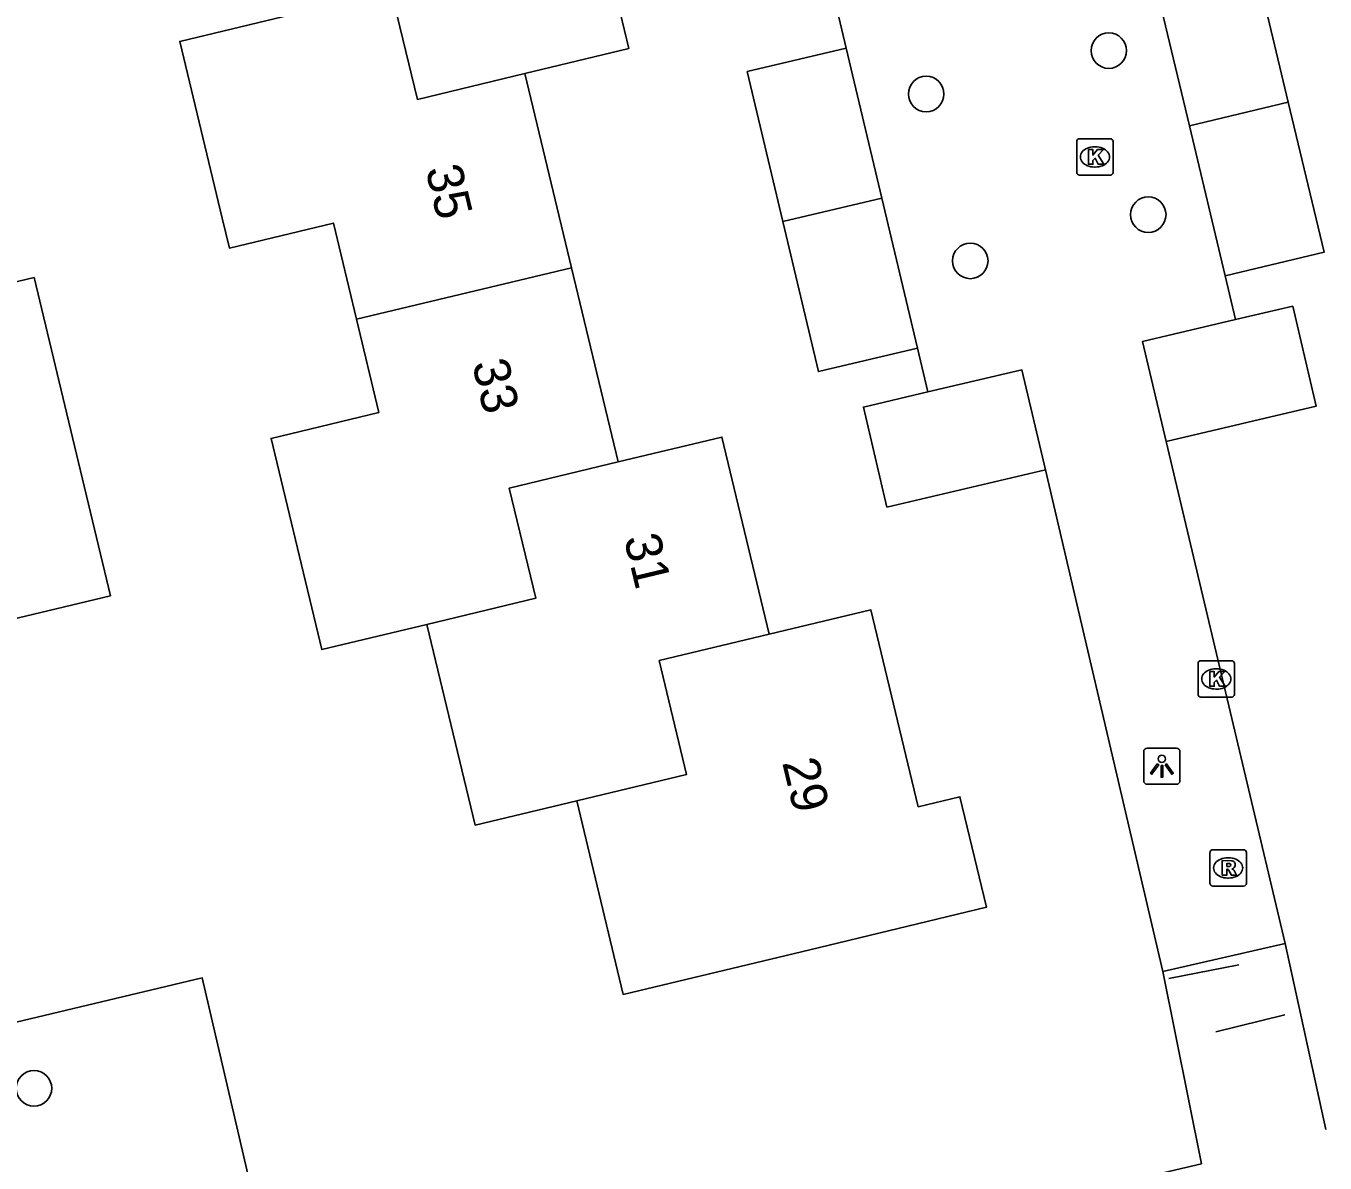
# Model space of a CAD drawing. Extents: x 158038 to 159242, y 380133 to 381214.
# Drawn here: x 158558.46 to 158594.23, y 380444.14 to 380475.45 of the extents above; entities that cross this region are included whole.
import ezdxf

# ---------------------------------------------------------------- set-up
doc = ezdxf.new("R2010")
doc.units = 0
for name, color, linetype in [('IMGEO_Boom', 7, 'Continuous'), ('IMGEO_Groenvoorziening', 7, 'Continuous'), ('IMGEO_Hek', 7, 'Continuous'), ('IMGEO_Kolk', 7, 'Continuous'), ('IMGEO_Lichtpunt', 7, 'Continuous'), ('IMGEO_Pand', 7, 'Continuous'), ('IMGEO_Pand_nummerreeks', 7, 'Continuous'), ('IMGEO_Rioolput', 7, 'Continuous'), ('IMGEO_Voetpad_halfverhard', 7, 'Continuous'), ('IMGEO_Voetpad_open', 7, 'Continuous')]:
    doc.layers.add(name, color=color, linetype=linetype)

msp = doc.modelspace()

# ---------------------------------------------------------------- linework, layer by layer
at = {"layer": 'IMGEO_Boom'}
for centre in [(158588.28, 380474.769), (158583.253, 380473.574), (158589.367, 380470.253), (158584.466, 380468.979), (158558.684, 380446.2)]:
    msp.add_circle(centre, 0.489, dxfattribs=at)
at = {"layer": 'IMGEO_Groenvoorziening'}
msp.add_lwpolyline([(158487.178, 380431.098), (158500, 380434.154), (158563.318, 380449.24), (158565.868, 380438.275), (158590.829, 380444.121)], dxfattribs=at)
at = {"layer": 'IMGEO_Hek'}
for points in [[(158591.86, 380449.598), (158589.936, 380449.223)], [(158591.229, 380447.757), (158593.126, 380448.221)]]:
    msp.add_lwpolyline(points, dxfattribs=at)
at = {"layer": 'IMGEO_Kolk'}
for p, q in [((158587.398, 380471.416), (158587.398, 380472.268)), ((158587.473, 380472.342), (158588.325, 380472.342)), ((158588.399, 380472.268), (158588.399, 380471.416)), ((158587.886, 380472.122), (158587.911, 380472.122)), ((158587.909, 380471.562), (158587.884, 380471.562)), ((158588.325, 380471.342), (158587.473, 380471.342)), ((158590.814, 380457.971), (158591.666, 380457.971)), ((158590.739, 380457.045), (158590.739, 380457.897)), ((158591.227, 380457.751), (158591.252, 380457.751)), ((158591.74, 380457.897), (158591.74, 380457.045)), ((158591.666, 380456.971), (158590.814, 380456.971)), ((158591.25, 380457.191), (158591.225, 380457.191))]:
    msp.add_line(p, q, dxfattribs=at)
for points in [[(158587.398, 380471.416), (158587.398, 380472.268)], [(158587.473, 380472.342), (158588.325, 380472.342)], [(158588.399, 380472.268), (158588.399, 380471.416)], [(158587.719, 380472.042), (158587.842, 380472.042), (158587.842, 380471.891), (158587.972, 380472.042), (158588.136, 380472.042), (158587.99, 380471.891), (158588.143, 380471.642), (158587.991, 380471.642), (158587.906, 380471.806), (158587.842, 380471.739), (158587.842, 380471.642), (158587.719, 380471.642), (158587.719, 380472.042)], [(158588.325, 380471.342), (158587.473, 380471.342)], [(158590.814, 380457.971), (158591.666, 380457.971)], [(158590.739, 380457.045), (158590.739, 380457.897)], [(158591.06, 380457.671), (158591.183, 380457.671), (158591.183, 380457.52), (158591.313, 380457.671), (158591.477, 380457.671), (158591.331, 380457.52), (158591.484, 380457.271), (158591.332, 380457.271), (158591.247, 380457.435), (158591.183, 380457.368), (158591.183, 380457.271), (158591.06, 380457.271), (158591.06, 380457.671)], [(158591.74, 380457.897), (158591.74, 380457.045)], [(158591.666, 380456.971), (158590.814, 380456.971)]]:
    msp.add_lwpolyline(points, dxfattribs=at)
for centre, start, end in [((158587.475, 380472.266), 91.552, 178.448), ((158587.475, 380472.266), 91.552, 178.448), ((158588.323, 380472.266), 1.552, 88.448), ((158588.323, 380472.266), 1.552, 88.448), ((158587.475, 380471.418), 181.552, 268.448), ((158587.475, 380471.418), 181.552, 268.448), ((158588.323, 380471.418), 271.552, 358.448), ((158588.323, 380471.418), 271.552, 358.448), ((158590.816, 380457.895), 91.552, 178.448), ((158590.816, 380457.895), 91.552, 178.448), ((158591.664, 380457.895), 1.552, 88.448), ((158591.664, 380457.895), 1.552, 88.448), ((158590.816, 380457.047), 181.552, 268.448), ((158590.816, 380457.047), 181.552, 268.448), ((158591.664, 380457.047), 271.552, 358.448), ((158591.664, 380457.047), 271.552, 358.448)]:
    msp.add_arc(centre, 0.0765, start, end, dxfattribs=at)
for centre, major_axis, ratio, start_param, end_param in [((158587.885, 380471.842), (-0.387, 0.002), 0.722429, 4.712389, 7.853982), ((158587.91, 380471.842), (-0.39, 0.002), 0.717154, 1.570796, 4.712389), ((158591.226, 380457.471), (-0.387, 0.002), 0.722429, 4.712389, 7.853982), ((158591.251, 380457.471), (-0.39, 0.002), 0.717154, 1.570796, 4.712389)]:
    msp.add_ellipse(centre, major_axis=major_axis, ratio=ratio, start_param=start_param, end_param=end_param, dxfattribs=at)
at = {"layer": 'IMGEO_Lichtpunt'}
for p, q in [((158589.243, 380455.472), (158589.243, 380454.665)), ((158589.243, 380455.472), (158589.243, 380454.665)), ((158590.145, 380455.567), (158589.337, 380455.567)), ((158590.145, 380455.567), (158589.337, 380455.567)), ((158590.239, 380454.665), (158590.239, 380455.472)), ((158590.239, 380454.665), (158590.239, 380455.472)), ((158589.337, 380454.571), (158590.145, 380454.571)), ((158589.337, 380454.571), (158590.145, 380454.571))]:
    msp.add_line(p, q, dxfattribs=at)
for points in [[(158589.617, 380455.136), (158589.656, 380455.108), (158589.468, 380454.846), (158589.43, 380454.873), (158589.617, 380455.136)], [(158589.719, 380455.088), (158589.766, 380455.088), (158589.766, 380454.766), (158589.719, 380454.766), (158589.719, 380455.088)], [(158589.829, 380455.108), (158589.867, 380455.135), (158590.054, 380454.873), (158590.015, 380454.845), (158589.829, 380455.108)]]:
    msp.add_lwpolyline(points, dxfattribs=at)
msp.add_circle((158589.742, 380455.27), 0.0994, dxfattribs=at)
for centre, start, end in [((158589.337, 380455.472), 90, 180), ((158589.337, 380455.472), 90, 180), ((158590.145, 380455.472), 0, 90), ((158590.145, 380455.472), 0, 90), ((158589.337, 380454.665), 180, 270), ((158589.337, 380454.665), 180, 270), ((158590.145, 380454.665), 270, 0), ((158590.145, 380454.665), 270, 360)]:
    msp.add_arc(centre, 0.0946, start, end, dxfattribs=at)
at = {"layer": 'IMGEO_Pand'}
for points in [[(158572.203, 380474.138), (158575.064, 380474.824), (158573.755, 380480.283)], [(158589.516, 380476.832), (158592.239, 380477.481), (158593.224, 380473.35)], [(158590.501, 380472.7), (158589.516, 380476.832)], [(158565.562, 380475.707), (158568.523, 380476.418), (158569.241, 380473.427), (158572.203, 380474.138)], [(158567.564, 380467.371), (158566.929, 380470.019), (158564.064, 380469.332), (158563.866, 380470.158), (158562.7, 380475.02), (158565.562, 380475.707)], [(158579.307, 380470.062), (158578.326, 380474.193), (158581.051, 380474.84)], [(158581.051, 380474.84), (158582.031, 380470.709)], [(158572.203, 380474.138), (158573.486, 380468.79)], [(158593.224, 380473.35), (158590.501, 380472.7)], [(158593.224, 380473.35), (158594.209, 380469.218), (158591.486, 380468.569)], [(158591.486, 380468.569), (158590.501, 380472.7)], [(158579.307, 380470.062), (158582.031, 380470.709)], [(158582.031, 380470.709), (158583.011, 380466.578)], [(158583.011, 380466.578), (158580.287, 380465.932), (158579.307, 380470.062)], [(158573.486, 380468.79), (158567.564, 380467.371)], [(158574.768, 380463.444), (158573.486, 380468.79)], [(158553.207, 380467.207), (158558.688, 380468.521), (158559.854, 380463.659), (158560.789, 380459.762), (158552.266, 380457.717), (158551.577, 380460.589)], [(158591.773, 380467.362), (158593.345, 380467.73), (158593.989, 380464.978), (158589.857, 380464.011)], [(158567.564, 380467.371), (158568.179, 380464.806), (158565.213, 380464.094), (158566.608, 380458.277), (158569.506, 380458.972)], [(158589.857, 380464.011), (158589.212, 380466.763), (158591.773, 380467.362)], [(158583.298, 380465.372), (158585.887, 380465.98), (158586.534, 380463.228)], [(158586.534, 380463.228), (158582.17, 380462.203), (158581.524, 380464.955), (158583.298, 380465.372)], [(158578.93, 380458.701), (158577.628, 380464.13), (158574.768, 380463.444)], [(158569.506, 380458.972), (158572.501, 380459.69), (158571.773, 380462.726), (158574.768, 380463.444)], [(158578.93, 380458.701), (158581.732, 380459.373), (158583.032, 380453.952), (158584.18, 380454.227), (158584.911, 380451.183), (158580.049, 380450.017), (158574.909, 380448.784), (158573.629, 380454.118)], [(158569.506, 380458.972), (158570.831, 380453.447), (158573.629, 380454.118)], [(158573.629, 380454.118), (158576.655, 380454.844), (158575.904, 380457.975), (158578.93, 380458.701)]]:
    msp.add_lwpolyline(points, dxfattribs=at)
at = {"layer": 'IMGEO_Rioolput'}
for p, q in [((158591.067, 380451.842), (158591.067, 380452.694)), ((158591.142, 380452.768), (158591.994, 380452.768)), ((158592.068, 380452.694), (158592.068, 380451.842)), ((158591.555, 380452.548), (158591.58, 380452.548)), ((158591.578, 380451.988), (158591.553, 380451.988)), ((158591.994, 380451.768), (158591.142, 380451.768))]:
    msp.add_line(p, q, dxfattribs=at)
for points in [[(158591.067, 380451.842), (158591.067, 380452.694)], [(158591.142, 380452.768), (158591.994, 380452.768)], [(158592.068, 380452.694), (158592.068, 380451.842)], [(158591.656, 380452.466), (158591.404, 380452.468), (158591.404, 380452.068)], [(158591.404, 380452.068), (158591.528, 380452.068), (158591.528, 380452.23), (158591.539, 380452.23)], [(158591.582, 380452.387), (158591.528, 380452.387), (158591.528, 380452.306)], [(158591.528, 380452.306), (158591.58, 380452.306)], [(158591.586, 380452.201), (158591.657, 380452.068), (158591.797, 380452.068), (158591.732, 380452.194)], [(158591.994, 380451.768), (158591.142, 380451.768)]]:
    msp.add_lwpolyline(points, dxfattribs=at)
for centre, radius, start, end in [((158591.144, 380452.692), 0.0765, 91.552, 178.448), ((158591.144, 380452.692), 0.0765, 91.552, 178.448), ((158591.992, 380452.692), 0.0765, 1.552, 88.448), ((158591.992, 380452.692), 0.0765, 1.552, 88.448), ((158591.538, 380452.177), 0.0533, 26.0293, 88.6989), ((158591.564, 380452.495), 0.19, 274.7715, 282.9687), ((158591.588, 380452.291), 0.0964, 77.0061, 93.1865), ((158591.602, 380452.348), 0.0378, 276.6634, 79.6772), ((158591.655, 380452.356), 0.109, 350.3612, 89.416), ((158591.653, 380452.356), 0.112, 277.5842, 350.9817), ((158591.637, 380452.141), 0.108, 29.5134, 73.7905), ((158591.144, 380451.844), 0.0765, 181.552, 268.448), ((158591.144, 380451.844), 0.0765, 181.552, 268.448), ((158591.992, 380451.844), 0.0765, 271.552, 358.448), ((158591.992, 380451.844), 0.0765, 271.552, 358.448)]:
    msp.add_arc(centre, radius, start, end, dxfattribs=at)
for centre, major_axis, ratio, start_param, end_param in [((158591.554, 380452.268), (-0.387, 0.002), 0.722429, 4.712389, 7.853982), ((158591.579, 380452.268), (-0.39, 0.002), 0.717154, 1.570796, 4.712389)]:
    msp.add_ellipse(centre, major_axis=major_axis, ratio=ratio, start_param=start_param, end_param=end_param, dxfattribs=at)
at = {"layer": 'IMGEO_Voetpad_halfverhard'}
for points in [[(158593.14, 380450.186), (158594.26, 380445.068)], [(158589.768, 380449.415), (158590.829, 380444.121)]]:
    msp.add_lwpolyline(points, dxfattribs=at)
at = {"layer": 'IMGEO_Voetpad_open'}
for points in [[(158580.767, 380476.037), (158581.051, 380474.84)], [(158591.773, 380467.362), (158591.486, 380468.569)], [(158583.011, 380466.578), (158583.298, 380465.372)], [(158593.14, 380450.186), (158589.857, 380464.011)], [(158586.534, 380463.228), (158589.768, 380449.415)], [(158589.768, 380449.415), (158593.14, 380450.186)]]:
    msp.add_lwpolyline(points, dxfattribs=at)

# ---------------------------------------------------------------- texts
at = {"layer": 'IMGEO_Pand_nummerreeks'}
for s, rotation, p in [('35', 283.4878, (158569.461, 380471.503)), ('33', 283.4878, (158570.744, 380466.156)), ('31', 283.4862, (158574.923, 380461.344)), ('29', 283.4853, (158579.283, 380455.174))]:
    msp.add_text(s, height=1, rotation=rotation, dxfattribs=at).set_placement(p)

doc.saveas('drawing.dxf')
